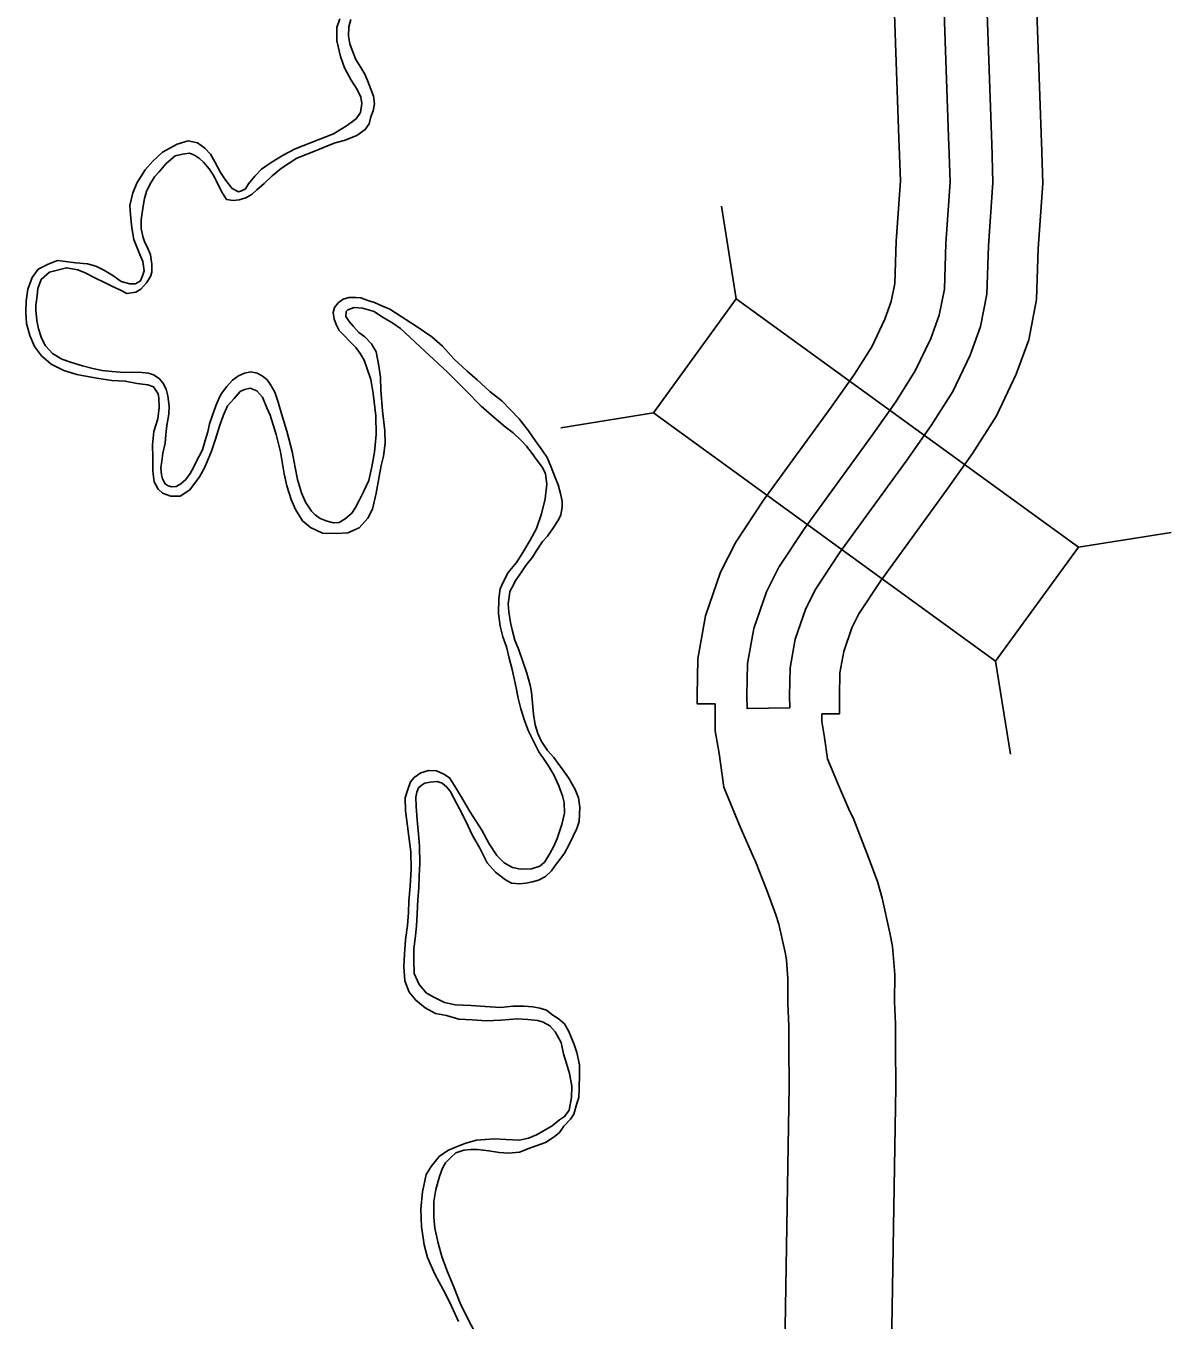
# Model space of a CAD drawing. Extents: x -939622 to -934222, y 1383701 to 1385301.
# Drawn here: x -935797.78 to -935788.12, y 1384224.38 to 1384235.29 of the extents above; entities that cross this region are included whole.
import ezdxf

# ---------------------------------------------------------------- set-up
doc = ezdxf.new("R2010")
doc.units = 0
for name, color, linetype in [('Level 10', 7, 'Continuous'), ('Level 20', 7, 'Continuous'), ('Level 9', 7, 'Continuous')]:
    doc.layers.add(name, color=color, linetype=linetype)

msp = doc.modelspace()

# ---------------------------------------------------------------- linework, layer by layer
at = {"layer": 'Level 10'}
for points in [[(-935789.997, 1384234.277), (-935790.148, 1384238.547), (-935790.278, 1384241.592)], [(-935789.637, 1384234.29), (-935789.788, 1384238.561), (-935789.919, 1384241.608)], [(-935789.217, 1384234.305), (-935789.368, 1384238.578), (-935789.499, 1384241.626)], [(-935790.416, 1384234.262), (-935790.567, 1384238.531), (-935790.698, 1384241.574)], [(-935789.997, 1384234.289), (-935789.986, 1384233.977), (-935790.024, 1384233.455), (-935790.036, 1384233.071), (-935790.079, 1384232.853), (-935790.15, 1384232.655), (-935790.281, 1384232.382), (-935790.446, 1384232.121), (-935790.651, 1384231.832), (-935791.216, 1384231.054), (-935791.431, 1384230.728), (-935791.536, 1384230.521), (-935791.643, 1384230.212), (-935791.695, 1384229.915), (-935791.701, 1384229.645), (-935791.7, 1384229.536), (-935791.34, 1384229.542)], [(-935789.637, 1384234.302), (-935789.626, 1384233.97), (-935789.664, 1384233.436), (-935789.677, 1384233.03), (-935789.731, 1384232.757), (-935789.818, 1384232.516), (-935789.966, 1384232.208), (-935790.147, 1384231.921), (-935790.358, 1384231.622), (-935790.92, 1384230.849), (-935791.119, 1384230.546), (-935791.204, 1384230.38), (-935791.293, 1384230.122), (-935791.336, 1384229.879), (-935791.341, 1384229.643), (-935791.34, 1384229.542)], [(-935789.218, 1384234.316), (-935789.205, 1384233.963), (-935789.245, 1384233.414), (-935789.259, 1384232.983), (-935789.325, 1384232.645), (-935789.43, 1384232.354), (-935789.597, 1384232.004), (-935789.798, 1384231.687), (-935790.017, 1384231.377), (-935790.574, 1384230.61), (-935790.756, 1384230.335), (-935790.817, 1384230.215), (-935790.885, 1384230.016), (-935790.917, 1384229.838), (-935790.921, 1384229.641), (-935790.919, 1384229.492), (-935791.069, 1384229.49)], [(-935790.417, 1384234.274), (-935790.407, 1384233.985), (-935790.443, 1384233.477), (-935790.455, 1384233.119), (-935790.485, 1384232.966), (-935790.538, 1384232.818), (-935790.649, 1384232.586), (-935790.795, 1384232.355), (-935790.992, 1384232.077), (-935791.561, 1384231.293), (-935791.794, 1384230.939), (-935791.924, 1384230.685), (-935792.051, 1384230.317), (-935792.114, 1384229.956), (-935792.121, 1384229.647), (-935792.12, 1384229.575), (-935791.97, 1384229.577)], [(-935791.415, 1384222.124), (-935791.346, 1384226.352), (-935791.349, 1384226.678), (-935791.349, 1384226.859), (-935791.356, 1384227.05), (-935791.355, 1384227.259), (-935791.368, 1384227.414), (-935791.377, 1384227.467), (-935791.433, 1384227.717), (-935791.456, 1384227.797), (-935791.531, 1384227.996), (-935791.628, 1384228.246), (-935791.646, 1384228.282), (-935791.758, 1384228.539), (-935791.897, 1384228.874), (-935791.936, 1384229.156), (-935791.968, 1384229.349), (-935791.97, 1384229.577)], [(-935790.515, 1384222.115), (-935790.446, 1384226.348), (-935790.449, 1384226.684), (-935790.449, 1384226.877), (-935790.456, 1384227.064), (-935790.455, 1384227.294), (-935790.474, 1384227.53), (-935790.495, 1384227.644), (-935790.56, 1384227.937), (-935790.6, 1384228.078), (-935790.691, 1384228.318), (-935790.805, 1384228.614), (-935790.832, 1384228.667), (-935790.93, 1384228.89), (-935791.021, 1384229.112), (-935791.046, 1384229.291), (-935791.068, 1384229.428), (-935791.069, 1384229.49)]]:
    msp.add_lwpolyline(points, dxfattribs=at)
at = {"layer": 'Level 20'}
for p, q in [((-935791.791, 1384232.989), (-935791.915, 1384233.771)), ((-935792.488, 1384232.028), (-935793.271, 1384231.903)), ((-935788.906, 1384230.896), (-935788.124, 1384231.021)), ((-935789.604, 1384229.935), (-935789.479, 1384229.152))]:
    msp.add_line(p, q, dxfattribs=at)
msp.add_lwpolyline([(-935792.488, 1384232.028), (-935789.604, 1384229.935), (-935788.906, 1384230.896), (-935791.791, 1384232.989)], close=True, dxfattribs=at)
at = {"layer": 'Level 9'}
for points in [[(-935795.133, 1384235.35), (-935795.158, 1384235.277), (-935795.158, 1384235.166), (-935795.128, 1384235.034), (-935795.095, 1384234.936), (-935795.039, 1384234.832), (-935794.989, 1384234.755), (-935794.957, 1384234.69), (-935794.947, 1384234.636), (-935794.96, 1384234.56), (-935794.995, 1384234.508), (-935795.077, 1384234.449), (-935795.186, 1384234.38), (-935795.51, 1384234.255), (-935795.613, 1384234.201), (-935795.713, 1384234.138), (-935795.793, 1384234.082), (-935795.851, 1384234.023), (-935795.903, 1384233.959), (-935795.929, 1384233.916), (-935795.962, 1384233.9), (-935795.989, 1384233.893), (-935796.043, 1384233.919), (-935796.096, 1384233.987), (-935796.14, 1384234.055), (-935796.187, 1384234.144), (-935796.224, 1384234.209), (-935796.271, 1384234.259), (-935796.335, 1384234.306), (-935796.413, 1384234.322), (-935796.505, 1384234.295), (-935796.629, 1384234.226)], [(-935795.04, 1384235.346), (-935795.059, 1384235.283), (-935795.06, 1384235.208), (-935795.05, 1384235.139), (-935795.03, 1384235.085), (-935794.998, 1384235.008), (-935794.958, 1384234.94), (-935794.923, 1384234.883), (-935794.901, 1384234.83)], [(-935794.901, 1384234.83), (-935794.872, 1384234.758), (-935794.85, 1384234.699), (-935794.842, 1384234.633), (-935794.853, 1384234.575), (-935794.872, 1384234.524), (-935794.886, 1384234.466), (-935794.92, 1384234.417), (-935794.991, 1384234.367), (-935795.098, 1384234.325), (-935795.172, 1384234.305), (-935795.252, 1384234.273), (-935795.324, 1384234.244), (-935795.496, 1384234.177), (-935795.625, 1384234.092), (-935795.704, 1384234.027), (-935795.772, 1384233.962), (-935795.833, 1384233.909), (-935795.874, 1384233.872), (-935795.927, 1384233.841), (-935795.984, 1384233.824), (-935796.032, 1384233.82), (-935796.089, 1384233.828), (-935796.133, 1384233.896), (-935796.164, 1384233.964), (-935796.202, 1384234.035), (-935796.236, 1384234.086), (-935796.283, 1384234.142), (-935796.316, 1384234.174), (-935796.359, 1384234.2), (-935796.401, 1384234.217), (-935796.461, 1384234.209), (-935796.521, 1384234.196), (-935796.6, 1384234.127), (-935796.658, 1384234.06), (-935796.696, 1384234.017), (-935796.736, 1384233.955), (-935796.765, 1384233.895), (-935796.781, 1384233.837), (-935796.789, 1384233.789), (-935796.802, 1384233.716), (-935796.809, 1384233.656), (-935796.808, 1384233.584), (-935796.794, 1384233.515), (-935796.778, 1384233.464), (-935796.756, 1384233.423), (-935796.73, 1384233.36), (-935796.719, 1384233.282), (-935796.72, 1384233.216), (-935796.731, 1384233.177), (-935796.763, 1384233.125), (-935796.813, 1384233.072), (-935796.854, 1384233.047), (-935796.931, 1384233.036), (-935796.989, 1384233.065), (-935797.056, 1384233.096), (-935797.117, 1384233.128), (-935797.195, 1384233.165), (-935797.28, 1384233.208), (-935797.344, 1384233.233), (-935797.44, 1384233.252), (-935797.583, 1384233.215), (-935797.653, 1384233.153), (-935797.681, 1384233.077), (-935797.686, 1384233.017), (-935797.696, 1384232.935), (-935797.698, 1384232.893), (-935797.69, 1384232.806), (-935797.676, 1384232.737), (-935797.65, 1384232.657), (-935797.615, 1384232.594), (-935797.557, 1384232.53), (-935797.478, 1384232.481), (-935797.405, 1384232.455), (-935797.305, 1384232.425), (-935797.218, 1384232.403), (-935797.137, 1384232.387), (-935797.053, 1384232.377), (-935796.953, 1384232.368), (-935796.879, 1384232.373), (-935796.804, 1384232.369), (-935796.747, 1384232.364), (-935796.704, 1384232.35), (-935796.656, 1384232.318), (-935796.625, 1384232.283), (-935796.599, 1384232.227), (-935796.583, 1384232.173), (-935796.572, 1384232.086), (-935796.576, 1384232.017), (-935796.592, 1384231.923), (-935796.602, 1384231.847), (-935796.606, 1384231.772), (-935796.625, 1384231.69), (-935796.635, 1384231.621), (-935796.642, 1384231.564), (-935796.638, 1384231.507), (-935796.628, 1384231.471), (-935796.606, 1384231.429), (-935796.582, 1384231.412), (-935796.551, 1384231.404), (-935796.513, 1384231.408)], [(-935796.629, 1384234.226), (-935796.711, 1384234.149), (-935796.775, 1384234.078), (-935796.844, 1384233.971), (-935796.878, 1384233.883), (-935796.905, 1384233.777), (-935796.9, 1384233.699), (-935796.889, 1384233.588), (-935796.871, 1384233.489), (-935796.842, 1384233.42), (-935796.814, 1384233.349), (-935796.795, 1384233.304), (-935796.784, 1384233.226), (-935796.797, 1384233.184), (-935796.814, 1384233.141), (-935796.856, 1384233.116), (-935796.904, 1384233.115), (-935796.979, 1384233.137), (-935797.049, 1384233.186), (-935797.119, 1384233.23), (-935797.192, 1384233.264), (-935797.261, 1384233.286), (-935797.36, 1384233.293), (-935797.514, 1384233.313), (-935797.594, 1384233.281), (-935797.677, 1384233.24), (-935797.729, 1384233.169), (-935797.765, 1384233.072), (-935797.778, 1384232.972), (-935797.781, 1384232.876), (-935797.776, 1384232.783), (-935797.749, 1384232.681), (-935797.708, 1384232.589), (-935797.649, 1384232.509), (-935797.569, 1384232.439), (-935797.46, 1384232.385), (-935797.351, 1384232.352), (-935797.261, 1384232.336), (-935797.165, 1384232.317), (-935797.057, 1384232.302), (-935796.943, 1384232.296), (-935796.843, 1384232.277), (-935796.753, 1384232.265), (-935796.705, 1384232.248), (-935796.667, 1384232.189), (-935796.66, 1384232.153), (-935796.658, 1384232.075), (-935796.668, 1384231.978), (-935796.701, 1384231.872), (-935796.713, 1384231.76), (-935796.71, 1384231.652), (-935796.711, 1384231.538), (-935796.699, 1384231.448), (-935796.665, 1384231.386), (-935796.628, 1384231.351), (-935796.558, 1384231.325), (-935796.481, 1384231.327), (-935796.398, 1384231.38), (-935796.317, 1384231.488), (-935796.271, 1384231.57), (-935796.215, 1384231.707), (-935796.181, 1384231.807), (-935796.148, 1384231.916), (-935796.117, 1384232.004), (-935796.081, 1384232.089), (-935796.025, 1384232.151), (-935795.973, 1384232.21), (-935795.937, 1384232.225), (-935795.89, 1384232.236), (-935795.835, 1384232.213), (-935795.786, 1384232.16), (-935795.75, 1384232.071), (-935795.722, 1384232.008), (-935795.67, 1384231.847), (-935795.633, 1384231.701), (-935795.602, 1384231.515), (-935795.581, 1384231.414), (-935795.545, 1384231.297), (-935795.507, 1384231.214), (-935795.448, 1384231.119), (-935795.38, 1384231.061), (-935795.28, 1384231.015), (-935795.166, 1384231.012), (-935795.065, 1384231.018), (-935794.97, 1384231.059), (-935794.897, 1384231.142), (-935794.857, 1384231.216), (-935794.827, 1384231.352), (-935794.785, 1384231.584), (-935794.766, 1384231.663), (-935794.751, 1384231.772), (-935794.754, 1384231.877), (-935794.773, 1384232.045), (-935794.787, 1384232.219), (-935794.792, 1384232.327), (-935794.804, 1384232.426), (-935794.828, 1384232.543), (-935794.868, 1384232.611), (-935794.924, 1384232.67), (-935794.973, 1384232.707), (-935795.019, 1384232.757)], [(-935796.513, 1384231.408), (-935796.474, 1384231.43), (-935796.433, 1384231.467), (-935796.395, 1384231.516), (-935796.367, 1384231.568), (-935796.344, 1384231.616), (-935796.293, 1384231.717), (-935796.268, 1384231.796), (-935796.246, 1384231.869), (-935796.232, 1384231.935), (-935796.21, 1384232.002), (-935796.179, 1384232.087), (-935796.151, 1384232.154), (-935796.131, 1384232.193), (-935796.088, 1384232.252), (-935796.038, 1384232.304), (-935795.988, 1384232.341), (-935795.938, 1384232.364), (-935795.884, 1384232.374), (-935795.83, 1384232.364), (-935795.79, 1384232.341), (-935795.747, 1384232.306), (-935795.72, 1384232.27), (-935795.682, 1384232.202), (-935795.653, 1384232.118), (-935795.623, 1384232.011), (-935795.581, 1384231.874), (-935795.537, 1384231.703), (-935795.51, 1384231.569), (-935795.492, 1384231.467), (-935795.457, 1384231.354), (-935795.422, 1384231.276), (-935795.372, 1384231.199), (-935795.341, 1384231.17), (-935795.301, 1384231.138), (-935795.241, 1384231.115), (-935795.187, 1384231.102), (-935795.139, 1384231.103), (-935795.089, 1384231.134), (-935795.033, 1384231.184), (-935795.001, 1384231.23), (-935794.97, 1384231.291), (-935794.933, 1384231.364), (-935794.89, 1384231.458), (-935794.863, 1384231.573), (-935794.842, 1384231.697), (-935794.828, 1384231.845), (-935794.829, 1384232.004), (-935794.852, 1384232.193), (-935794.873, 1384232.31), (-935794.905, 1384232.408), (-935794.928, 1384232.474), (-935794.962, 1384232.53), (-935795, 1384232.58), (-935795.052, 1384232.633), (-935795.095, 1384232.677), (-935795.138, 1384232.724), (-935795.163, 1384232.769), (-935795.182, 1384232.819), (-935795.19, 1384232.876), (-935795.179, 1384232.916), (-935795.147, 1384232.956), (-935795.106, 1384232.987), (-935795.058, 1384233), (-935794.998, 1384233.002), (-935794.956, 1384232.997), (-935794.899, 1384232.977), (-935794.841, 1384232.96), (-935794.781, 1384232.932), (-935794.711, 1384232.904), (-935794.483, 1384232.753), (-935794.358, 1384232.669), (-935794.269, 1384232.59), (-935794.173, 1384232.484), (-935794.06, 1384232.379), (-935793.977, 1384232.306), (-935793.87, 1384232.209), (-935793.769, 1384232.131), (-935793.695, 1384232.054), (-935793.621, 1384231.978), (-935793.544, 1384231.878), (-935793.488, 1384231.795), (-935793.422, 1384231.707), (-935793.385, 1384231.653), (-935793.353, 1384231.57), (-935793.318, 1384231.484), (-935793.292, 1384231.421), (-935793.273, 1384231.349), (-935793.259, 1384231.284), (-935793.258, 1384231.233), (-935793.271, 1384231.169), (-935793.291, 1384231.126), (-935793.331, 1384231.062), (-935793.383, 1384230.989), (-935793.424, 1384230.943), (-935793.479, 1384230.863), (-935793.51, 1384230.811), (-935793.566, 1384230.743), (-935793.615, 1384230.667), (-935793.649, 1384230.618), (-935793.684, 1384230.554)], [(-935795.019, 1384232.757), (-935795.056, 1384232.799), (-935795.084, 1384232.84), (-935795.079, 1384232.882), (-935795.065, 1384232.898), (-935795.014, 1384232.917), (-935794.942, 1384232.91), (-935794.845, 1384232.882), (-935794.782, 1384232.842), (-935794.687, 1384232.784), (-935794.623, 1384232.74), (-935794.418, 1384232.55), (-935794.227, 1384232.372), (-935794.074, 1384232.219), (-935793.941, 1384232.084), (-935793.813, 1384231.973), (-935793.739, 1384231.912), (-935793.672, 1384231.86), (-935793.604, 1384231.795), (-935793.561, 1384231.748), (-935793.512, 1384231.686), (-935793.478, 1384231.639), (-935793.425, 1384231.568), (-935793.4, 1384231.515), (-935793.388, 1384231.428), (-935793.403, 1384231.304), (-935793.433, 1384231.177), (-935793.475, 1384231.053), (-935793.529, 1384230.955), (-935793.592, 1384230.851), (-935793.644, 1384230.768), (-935793.714, 1384230.682), (-935793.754, 1384230.606), (-935793.782, 1384230.545), (-935793.792, 1384230.464), (-935793.795, 1384230.337), (-935793.783, 1384230.23), (-935793.76, 1384230.14), (-935793.728, 1384230.056), (-935793.705, 1384229.961), (-935793.681, 1384229.865), (-935793.647, 1384229.71), (-935793.63, 1384229.623), (-935793.607, 1384229.533), (-935793.577, 1384229.435), (-935793.542, 1384229.345), (-935793.501, 1384229.262), (-935793.457, 1384229.17), (-935793.416, 1384229.114), (-935793.37, 1384229.046), (-935793.329, 1384228.978), (-935793.288, 1384228.883), (-935793.272, 1384228.844), (-935793.256, 1384228.799), (-935793.242, 1384228.743), (-935793.24, 1384228.655), (-935793.261, 1384228.559), (-935793.3, 1384228.44), (-935793.329, 1384228.376), (-935793.363, 1384228.315), (-935793.406, 1384228.245), (-935793.447, 1384228.208), (-935793.518, 1384228.185), (-935793.611, 1384228.183), (-935793.678, 1384228.196), (-935793.747, 1384228.236), (-935793.809, 1384228.298), (-935793.874, 1384228.395), (-935793.937, 1384228.511), (-935794.037, 1384228.668), (-935794.109, 1384228.789), (-935794.169, 1384228.89), (-935794.209, 1384228.952), (-935794.258, 1384228.984), (-935794.318, 1384229.01), (-935794.387, 1384229.014), (-935794.45, 1384228.994), (-935794.506, 1384228.954), (-935794.538, 1384228.917), (-935794.56, 1384228.853), (-935794.582, 1384228.783), (-935794.58, 1384228.675), (-935794.535, 1384228.327), (-935794.531, 1384228.183), (-935794.542, 1384228.038), (-935794.551, 1384227.912), (-935794.555, 1384227.816), (-935794.564, 1384227.707), (-935794.579, 1384227.586), (-935794.588, 1384227.466), (-935794.594, 1384227.36), (-935794.585, 1384227.24), (-935794.55, 1384227.145), (-935794.494, 1384227.077), (-935794.414, 1384227.013), (-935794.326, 1384226.964), (-935794.233, 1384226.949), (-935794.13, 1384226.918), (-935794.019, 1384226.912), (-935793.899, 1384226.903), (-935793.777, 1384226.909)], [(-935793.684, 1384230.554), (-935793.701, 1384230.523), (-935793.706, 1384230.475), (-935793.713, 1384230.418), (-935793.708, 1384230.352), (-935793.694, 1384230.262), (-935793.677, 1384230.187), (-935793.657, 1384230.112), (-935793.625, 1384230.032), (-935793.558, 1384229.835), (-935793.528, 1384229.734), (-935793.517, 1384229.674), (-935793.509, 1384229.581), (-935793.501, 1384229.488), (-935793.486, 1384229.398), (-935793.464, 1384229.326), (-935793.432, 1384229.258), (-935793.382, 1384229.181), (-935793.33, 1384229.122), (-935793.292, 1384229.072), (-935793.246, 1384229.007), (-935793.199, 1384228.942), (-935793.149, 1384228.853), (-935793.12, 1384228.782), (-935793.109, 1384228.704), (-935793.115, 1384228.583), (-935793.135, 1384228.526), (-935793.166, 1384228.459), (-935793.203, 1384228.383), (-935793.24, 1384228.316), (-935793.278, 1384228.263), (-935793.318, 1384228.214), (-935793.35, 1384228.168), (-935793.4, 1384228.119), (-935793.459, 1384228.09), (-935793.51, 1384228.074), (-935793.566, 1384228.064), (-935793.62, 1384228.059), (-935793.686, 1384228.063), (-935793.738, 1384228.092), (-935793.82, 1384228.156), (-935793.891, 1384228.236), (-935793.954, 1384228.36), (-935794.017, 1384228.47), (-935794.068, 1384228.58), (-935794.125, 1384228.69), (-935794.172, 1384228.779), (-935794.203, 1384228.838), (-935794.234, 1384228.876), (-935794.271, 1384228.906), (-935794.313, 1384228.92), (-935794.373, 1384228.915), (-935794.418, 1384228.908), (-935794.438, 1384228.895), (-935794.471, 1384228.867), (-935794.485, 1384228.831), (-935794.493, 1384228.789), (-935794.491, 1384228.71), (-935794.482, 1384228.599), (-935794.47, 1384228.476), (-935794.461, 1384228.377), (-935794.46, 1384228.227), (-935794.464, 1384228.125), (-935794.467, 1384228.025), (-935794.477, 1384227.926), (-935794.482, 1384227.805), (-935794.486, 1384227.7), (-935794.498, 1384227.597), (-935794.511, 1384227.51), (-935794.511, 1384227.417), (-935794.506, 1384227.302), (-935794.464, 1384227.21), (-935794.403, 1384227.137), (-935794.336, 1384227.099), (-935794.251, 1384227.059), (-935794.16, 1384227.038), (-935794.025, 1384227.032), (-935793.908, 1384227.023), (-935793.779, 1384227.017), (-935793.672, 1384227.026), (-935793.579, 1384227.026), (-935793.507, 1384227.021), (-935793.447, 1384227.011), (-935793.392, 1384226.994), (-935793.337, 1384226.951), (-935793.292, 1384226.922), (-935793.24, 1384226.878), (-935793.202, 1384226.813), (-935793.157, 1384226.705), (-935793.135, 1384226.637), (-935793.114, 1384226.532), (-935793.112, 1384226.457), (-935793.115, 1384226.331), (-935793.119, 1384226.258), (-935793.136, 1384226.207), (-935793.16, 1384226.116), (-935793.189, 1384226.073), (-935793.244, 1384226.014), (-935793.282, 1384225.962), (-935793.326, 1384225.925), (-935793.4, 1384225.878)], [(-935793.777, 1384226.909), (-935793.636, 1384226.919), (-935793.549, 1384226.915), (-935793.465, 1384226.905), (-935793.42, 1384226.891), (-935793.362, 1384226.86), (-935793.319, 1384226.81), (-935793.268, 1384226.721), (-935793.248, 1384226.625), (-935793.222, 1384226.544), (-935793.196, 1384226.458), (-935793.178, 1384226.353), (-935793.179, 1384226.257), (-935793.2, 1384226.151), (-935793.238, 1384226.096), (-935793.282, 1384226.068), (-935793.343, 1384226.018), (-935793.411, 1384225.98), (-935793.476, 1384225.942), (-935793.544, 1384225.914), (-935793.619, 1384225.897), (-935793.733, 1384225.903), (-935793.832, 1384225.909), (-935793.907, 1384225.904), (-935793.981, 1384225.896), (-935794.071, 1384225.873), (-935794.145, 1384225.844), (-935794.222, 1384225.809), (-935794.296, 1384225.759), (-935794.365, 1384225.676), (-935794.406, 1384225.609), (-935794.438, 1384225.461), (-935794.452, 1384225.316), (-935794.445, 1384225.169), (-935794.423, 1384225.016), (-935794.394, 1384224.908), (-935794.333, 1384224.768), (-935794.261, 1384224.632), (-935794.207, 1384224.528), (-935794.134, 1384224.37)], [(-935793.4, 1384225.878), (-935793.527, 1384225.833), (-935793.619, 1384225.797), (-935793.712, 1384225.789), (-935793.79, 1384225.793), (-935793.877, 1384225.806), (-935793.973, 1384225.818), (-935794.03, 1384225.82), (-935794.087, 1384225.812), (-935794.155, 1384225.79), (-935794.199, 1384225.752), (-935794.243, 1384225.706), (-935794.269, 1384225.66), (-935794.294, 1384225.591), (-935794.324, 1384225.481), (-935794.34, 1384225.379), (-935794.342, 1384225.249), (-935794.334, 1384225.156), (-935794.304, 1384225.028), (-935794.274, 1384224.917), (-935794.232, 1384224.801), (-935794.171, 1384224.652), (-935794.12, 1384224.524), (-935794.054, 1384224.391), (-935793.997, 1384224.284)]]:
    msp.add_lwpolyline(points, dxfattribs=at)

doc.saveas('drawing.dxf')
